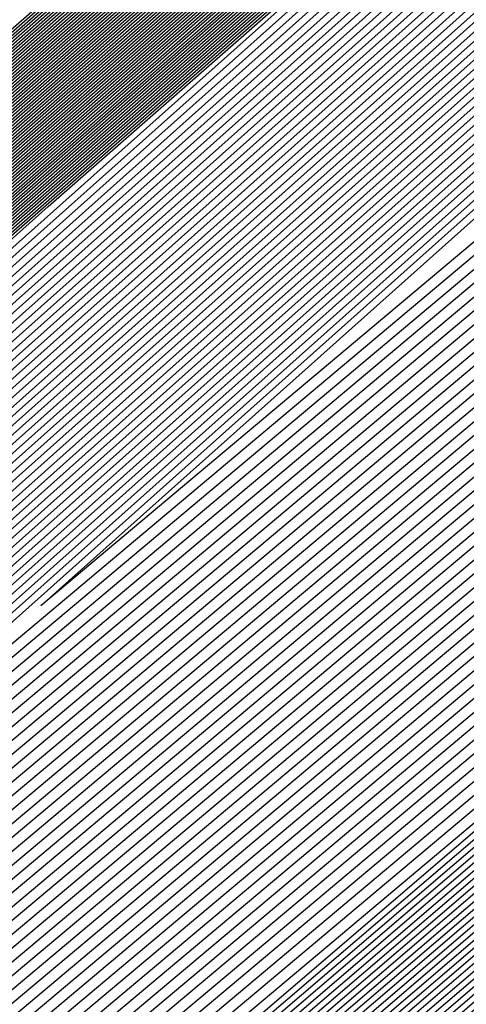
# Model space of a CAD drawing. Extents: x 3249832 to 3255657, y 13789405 to 13793316.
# Tile 927 of 1056: x 3253211.524 to 3253211.66, y 13791259.951 to 13791260.251. Entities that reach past the tile are written whole.
import ezdxf

# ---------------------------------------------------------------- set-up
doc = ezdxf.new("R2010")
doc.units = 0
doc.header["$LTSCALE"] = 100
doc.header["$MEASUREMENT"] = 0
for name, color, linetype in [('GRATIO_03231_CON', 1, 'CONTINUOUS'), ('GRATIO_0323_ICON', 1, 'CONTINUOUS'), ('TARGETS_EAST', 7, 'CONTINUOUS')]:
    doc.layers.add(name, color=color, linetype=linetype)

# ---------------------------------------------------------------- blocks, each defined once
blk = doc.blocks.new('Gratio_032316_contours')
at = {"layer": 'GRATIO_03231_CON', "color": 5, "linetype": 'Continuous', "flags": 128}
for points in [[(3253197.2446, 13791247.61813), (3253204.04685, 13791253.69384), (3253219.13187, 13791266.92287), (3253234.23839, 13791280.12762), (3253242.93918, 13791287.72749), (3253246.1433, 13791290.52994), (3253246.59388, 13791290.9394), (3253246.9473, 13791291.28479), (3253249.51303, 13791293.59302), (3253256.51374, 13791299.81545), (3253269.06511, 13791310.92125), (3253283.85458, 13791323.95083), (3253296.46257, 13791334.9624)], [(3253197.37811, 13791247.73453), (3253204.16201, 13791253.79385), (3253219.20635, 13791266.98719), (3253234.27212, 13791280.15631), (3253242.94947, 13791287.73567), (3253246.14503, 13791290.53046), (3253246.59459, 13791290.9386), (3253246.9406, 13791291.27669), (3253249.45223, 13791293.53623), (3253256.30531, 13791299.62744), (3253268.59199, 13791310.49904), (3253283.06958, 13791323.25385), (3253295.41169, 13791334.0332)], [(3253197.51162, 13791247.85093), (3253204.27717, 13791253.89386), (3253219.28082, 13791267.05151), (3253234.30586, 13791280.18501), (3253242.95976, 13791287.74384), (3253246.14676, 13791290.53099), (3253246.5953, 13791290.9378), (3253246.93389, 13791291.26859), (3253249.39143, 13791293.47944), (3253256.09688, 13791299.43942), (3253268.11888, 13791310.07683), (3253282.28459, 13791322.55687), (3253294.36082, 13791333.10401)], [(3253197.77863, 13791248.08372), (3253204.50749, 13791254.09388), (3253219.42977, 13791267.18016), (3253234.37333, 13791280.2424), (3253242.98034, 13791287.76019), (3253246.15023, 13791290.53204), (3253246.59673, 13791290.93621), (3253246.92048, 13791291.25238), (3253249.26983, 13791293.36586), (3253255.68002, 13791299.0634), (3253267.17265, 13791309.2324), (3253280.71459, 13791321.16291), (3253292.25906, 13791331.24562), (3253298.86322, 13791336.86351)], [(3253197.91214, 13791248.20012), (3253204.62265, 13791254.19388), (3253219.50424, 13791267.24448), (3253234.40706, 13791280.2711), (3253242.99064, 13791287.76837), (3253246.15197, 13791290.53257), (3253246.59744, 13791290.93542), (3253246.91378, 13791291.24427), (3253249.20903, 13791293.30907), (3253255.47159, 13791298.87539), (3253266.69953, 13791308.81019), (3253279.9296, 13791320.46593), (3253291.20819, 13791330.31643), (3253297.66843, 13791335.81202)], [(3253198.04565, 13791248.31651), (3253204.73781, 13791254.29389), (3253219.57872, 13791267.3088), (3253234.4408, 13791280.2998), (3253243.00093, 13791287.77654), (3253246.1537, 13791290.53309), (3253246.59816, 13791290.93462), (3253246.90707, 13791291.23617), (3253249.14823, 13791293.25228), (3253255.26316, 13791298.68738), (3253266.22642, 13791308.38798), (3253279.1446, 13791319.76895), (3253290.15731, 13791329.38723), (3253296.47364, 13791334.76054)], [(3253198.17916, 13791248.43291), (3253204.85297, 13791254.3939), (3253219.65319, 13791267.37312), (3253234.47453, 13791280.32849), (3253243.01122, 13791287.78471), (3253246.15544, 13791290.53362), (3253246.59887, 13791290.93382), (3253246.90036, 13791291.22806), (3253249.08743, 13791293.19549), (3253255.05473, 13791298.49937), (3253265.7533, 13791307.96577), (3253278.3596, 13791319.07197), (3253289.10643, 13791328.45804), (3253295.27885, 13791333.70905)], [(3253198.44617, 13791248.6657), (3253205.08329, 13791254.59392), (3253219.80214, 13791267.50177), (3253234.542, 13791280.38589), (3253243.0318, 13791287.80106), (3253246.15891, 13791290.53467), (3253246.6003, 13791290.93223), (3253246.88695, 13791291.21186), (3253248.96583, 13791293.08191), (3253254.63787, 13791298.12335), (3253264.80707, 13791307.12135), (3253276.7896, 13791317.678), (3253287.00468, 13791326.59965), (3253292.88927, 13791331.60608), (3253295.95133, 13791334.07094)], [(3253198.57968, 13791248.7821), (3253205.19845, 13791254.69392), (3253219.87661, 13791267.56609), (3253234.57574, 13791280.41459), (3253243.04209, 13791287.80924), (3253246.16064, 13791290.53519), (3253246.60101, 13791290.93144), (3253246.88025, 13791291.20375), (3253248.90503, 13791293.02512), (3253254.42944, 13791297.93534), (3253264.33396, 13791306.69914), (3253276.00461, 13791316.98102), (3253285.9538, 13791325.67045), (3253291.69448, 13791330.55459), (3253294.7416, 13791333.01142)], [(3253198.71319, 13791248.8985), (3253205.31361, 13791254.79393), (3253219.95108, 13791267.63041), (3253234.60947, 13791280.44328), (3253243.05239, 13791287.81741), (3253246.16237, 13791290.53572), (3253246.60172, 13791290.93064), (3253246.87354, 13791291.19565), (3253248.84423, 13791292.96834), (3253254.22101, 13791297.74733), (3253263.86084, 13791306.27693), (3253275.21961, 13791316.28404), (3253284.90293, 13791324.74126), (3253290.49969, 13791329.50311), (3253293.53187, 13791331.9519)], [(3253198.8467, 13791249.0149), (3253205.42877, 13791254.89394), (3253220.02556, 13791267.69473), (3253234.64321, 13791280.47198), (3253243.06268, 13791287.82558), (3253246.16411, 13791290.53624), (3253246.60244, 13791290.92984), (3253246.86684, 13791291.18754), (3253248.78343, 13791292.91155), (3253254.01258, 13791297.55932), (3253263.38773, 13791305.85472), (3253274.43461, 13791315.58706), (3253283.85205, 13791323.81207), (3253289.3049, 13791328.45162), (3253292.32214, 13791330.89237), (3253295.39879, 13791333.38715)], [(3253199.11371, 13791249.24769), (3253205.65909, 13791255.09396), (3253220.17451, 13791267.82338), (3253234.71068, 13791280.52937), (3253243.08326, 13791287.84193), (3253246.16758, 13791290.53729), (3253246.60386, 13791290.92825), (3253246.85342, 13791291.17133), (3253248.66183, 13791292.79797), (3253253.59572, 13791297.1833), (3253262.4415, 13791305.01029), (3253272.86462, 13791314.1931), (3253281.7503, 13791321.95368), (3253286.91532, 13791326.34865), (3253289.90268, 13791328.77333), (3253293.18693, 13791331.45768)], [(3253199.24722, 13791249.36409), (3253205.77425, 13791255.19397), (3253220.24898, 13791267.8877), (3253234.74441, 13791280.55807), (3253243.09355, 13791287.85011), (3253246.16931, 13791290.53782), (3253246.60458, 13791290.92746), (3253246.84672, 13791291.16323), (3253248.60103, 13791292.74118), (3253253.38729, 13791296.99529), (3253261.96839, 13791304.58808), (3253272.07962, 13791313.49612), (3253280.69942, 13791321.02448), (3253285.72053, 13791325.29717), (3253288.69295, 13791327.71381), (3253292.081, 13791330.49295), (3253297.61917, 13791335.1971)], [(3253199.38073, 13791249.48048), (3253205.88941, 13791255.29397), (3253220.32345, 13791267.95202), (3253234.77815, 13791280.58677), (3253243.10385, 13791287.85828), (3253246.17105, 13791290.53834), (3253246.60529, 13791290.92666), (3253246.84001, 13791291.15513), (3253248.54023, 13791292.68439), (3253253.17886, 13791296.80728), (3253261.49527, 13791304.16587), (3253271.29462, 13791312.79914), (3253279.64854, 13791320.09529), (3253284.52574, 13791324.24568), (3253287.48322, 13791326.65429), (3253290.97507, 13791329.52822), (3253296.71525, 13791334.41022)], [(3253199.51424, 13791249.59688), (3253206.00457, 13791255.39398), (3253220.39793, 13791268.01634), (3253234.81188, 13791280.61546), (3253243.11414, 13791287.86646), (3253246.17278, 13791290.53887), (3253246.606, 13791290.92586), (3253246.83331, 13791291.14702), (3253248.47943, 13791292.6276), (3253252.97044, 13791296.61927), (3253261.02215, 13791303.74366), (3253270.50962, 13791312.10216), (3253278.59767, 13791319.16609), (3253283.33095, 13791323.1942), (3253286.27349, 13791325.59476), (3253289.86914, 13791328.56348), (3253295.81132, 13791333.62334)], [(3253199.78125, 13791249.82967), (3253206.23489, 13791255.594), (3253220.54687, 13791268.14499), (3253234.87935, 13791280.67286), (3253243.13472, 13791287.8828), (3253246.17625, 13791290.53992), (3253246.60743, 13791290.92427), (3253246.8199, 13791291.13081), (3253248.35784, 13791292.51402), (3253252.55358, 13791296.24325), (3253260.07593, 13791302.89924), (3253268.93963, 13791310.70819), (3253276.49591, 13791317.3077), (3253280.94137, 13791321.09123), (3253283.85403, 13791323.47572), (3253287.65728, 13791326.63402), (3253294.00347, 13791332.04958)], [(3253199.91476, 13791249.94607), (3253206.35005, 13791255.69401), (3253220.62135, 13791268.20931), (3253234.91309, 13791280.70156), (3253243.14501, 13791287.89098), (3253246.17798, 13791290.54045), (3253246.60814, 13791290.92348), (3253246.81319, 13791291.12271), (3253248.29704, 13791292.45723), (3253252.34515, 13791296.05524), (3253259.60281, 13791302.47703), (3253268.15463, 13791310.01121), (3253275.44504, 13791316.37851), (3253279.74658, 13791320.03974), (3253282.6443, 13791322.4162), (3253286.55135, 13791325.66929), (3253293.09954, 13791331.2627), (3253300.79521, 13791337.86923)], [(3253200.04827, 13791250.06247), (3253206.46521, 13791255.79401), (3253220.69582, 13791268.27363), (3253234.94682, 13791280.73025), (3253243.15531, 13791287.89915), (3253246.17972, 13791290.54097), (3253246.60886, 13791290.92268), (3253246.80649, 13791291.1146), (3253248.23624, 13791292.40044), (3253252.13672, 13791295.86723), (3253259.1297, 13791302.05482), (3253267.36963, 13791309.31423), (3253274.39416, 13791315.44932), (3253278.55179, 13791318.98826), (3253281.43456, 13791321.35667), (3253285.44542, 13791324.70455), (3253292.19561, 13791330.47582), (3253300.12972, 13791337.29016)], [(3253200.18178, 13791250.17887), (3253206.58037, 13791255.89402), (3253220.77029, 13791268.33795), (3253234.98056, 13791280.75895), (3253243.1656, 13791287.90733), (3253246.18145, 13791290.5415), (3253246.60957, 13791290.92188), (3253246.79978, 13791291.1065), (3253248.17544, 13791292.34365), (3253251.92829, 13791295.67922), (3253258.65658, 13791301.63261), (3253266.58464, 13791308.61725), (3253273.34328, 13791314.52012), (3253277.357, 13791317.93677), (3253280.22483, 13791320.29715), (3253284.33949, 13791323.73982), (3253291.29169, 13791329.68894), (3253299.46423, 13791336.71108)], [(3253200.44879, 13791250.41166), (3253206.81069, 13791256.09404), (3253220.91924, 13791268.4666), (3253235.04803, 13791280.81634), (3253243.18618, 13791287.92368), (3253246.18492, 13791290.54255), (3253246.611, 13791290.92029), (3253246.78637, 13791291.09029), (3253248.05384, 13791292.23007), (3253251.51143, 13791295.3032), (3253257.71035, 13791300.78818), (3253265.01464, 13791307.22329), (3253271.24153, 13791312.66173), (3253274.96742, 13791315.8338), (3253277.80537, 13791318.17811), (3253282.12763, 13791321.81036), (3253289.48383, 13791328.11518), (3253298.13324, 13791335.55292)], [(3253200.5823, 13791250.52806), (3253206.92586, 13791256.19405), (3253220.99372, 13791268.53092), (3253235.08176, 13791280.84504), (3253243.19647, 13791287.93185), (3253246.18666, 13791290.54307), (3253246.61171, 13791290.9195), (3253246.77966, 13791291.08219), (3253247.99304, 13791292.17328), (3253251.303, 13791295.11519), (3253257.23724, 13791300.36597), (3253264.22964, 13791306.52631), (3253270.19065, 13791311.73254), (3253273.77263, 13791314.78231), (3253276.59564, 13791317.11859), (3253281.0217, 13791320.84562), (3253288.57991, 13791327.3283), (3253297.46775, 13791334.97385)], [(3253200.71581, 13791250.64445), (3253207.04102, 13791256.29406), (3253221.06819, 13791268.59524), (3253235.1155, 13791280.87374), (3253243.20676, 13791287.94002), (3253246.18839, 13791290.5436), (3253246.61242, 13791290.9187), (3253246.77296, 13791291.07408), (3253247.93224, 13791292.11649), (3253251.09457, 13791294.92718), (3253256.76412, 13791299.94376), (3253263.44465, 13791305.82933), (3253269.13978, 13791310.80334), (3253272.57784, 13791313.73083), (3253275.38591, 13791316.05906), (3253279.91577, 13791319.88089), (3253287.67598, 13791326.54142), (3253296.80226, 13791334.39477)], [(3253200.84932, 13791250.76085), (3253207.15618, 13791256.39406), (3253221.14266, 13791268.65956), (3253235.14923, 13791280.90243), (3253243.21706, 13791287.9482), (3253246.19012, 13791290.54412), (3253246.61314, 13791290.9179), (3253246.76625, 13791291.06598), (3253247.87144, 13791292.0597), (3253250.88614, 13791294.73917), (3253256.29101, 13791299.52155), (3253262.65965, 13791305.13235), (3253268.0889, 13791309.87415), (3253271.38305, 13791312.67934), (3253274.17618, 13791314.99954), (3253278.80984, 13791318.91616), (3253286.77206, 13791325.75454), (3253296.13677, 13791333.81569)], [(3253201.11633, 13791250.99365), (3253207.3865, 13791256.59408), (3253221.29161, 13791268.78821), (3253235.2167, 13791280.95983), (3253243.23764, 13791287.96455), (3253246.19359, 13791290.54517), (3253246.61456, 13791290.91631), (3253246.75284, 13791291.04977), (3253247.74984, 13791291.94612), (3253250.46928, 13791294.36315), (3253255.34478, 13791298.67713), (3253261.08965, 13791303.73839), (3253265.98715, 13791308.01576), (3253268.99347, 13791310.57637), (3253271.75672, 13791312.8805), (3253276.59798, 13791316.9867), (3253284.9642, 13791324.18078), (3253294.80578, 13791332.65754)], [(3253201.24984, 13791251.11004), (3253207.50166, 13791256.69409), (3253221.36608, 13791268.85253), (3253235.25044, 13791280.98852), (3253243.24793, 13791287.97272), (3253246.19533, 13791290.5457), (3253246.61528, 13791290.91552), (3253246.74613, 13791291.04167), (3253247.68904, 13791291.88933), (3253250.26085, 13791294.17514), (3253254.87166, 13791298.25492), (3253260.30466, 13791303.04141), (3253264.93627, 13791307.08657), (3253267.79868, 13791309.52489), (3253270.54699, 13791311.82097), (3253275.49205, 13791316.02196), (3253284.06028, 13791323.3939), (3253294.14029, 13791332.07846)], [(3253201.38335, 13791251.22644), (3253207.61682, 13791256.7941), (3253221.44056, 13791268.91685), (3253235.28417, 13791281.01722), (3253243.25822, 13791287.9809), (3253246.19706, 13791290.54622), (3253246.61599, 13791290.91472), (3253246.73943, 13791291.03356), (3253247.62824, 13791291.83254), (3253250.05242, 13791293.98713), (3253254.39855, 13791297.83271), (3253259.51966, 13791302.34443), (3253263.88539, 13791306.15737), (3253266.60389, 13791308.4734), (3253269.33726, 13791310.76145), (3253274.38613, 13791315.05723), (3253283.15635, 13791322.60702), (3253293.4748, 13791331.49938)], [(3253201.51686, 13791251.34284), (3253207.73198, 13791256.8941), (3253221.51503, 13791268.98117), (3253235.31791, 13791281.04592), (3253243.26852, 13791287.98907), (3253246.1988, 13791290.54675), (3253246.6167, 13791290.91393), (3253246.73272, 13791291.02546), (3253247.56744, 13791291.77576), (3253249.84399, 13791293.79912), (3253253.92543, 13791297.41049), (3253258.73466, 13791301.64744), (3253262.83452, 13791305.22818), (3253265.4091, 13791307.42192), (3253268.12753, 13791309.70193), (3253273.2802, 13791314.0925), (3253282.25242, 13791321.82014), (3253292.80931, 13791330.9203), (3253301.81088, 13791338.63068)], [(3253201.78387, 13791251.57563), (3253207.9623, 13791257.09412), (3253221.66398, 13791269.10982), (3253235.38538, 13791281.10331), (3253243.2891, 13791288.00542), (3253246.20227, 13791290.5478), (3253246.61813, 13791290.91233), (3253246.71931, 13791291.00925), (3253247.44584, 13791291.66218), (3253249.42713, 13791293.4231), (3253252.9792, 13791296.56607), (3253257.16467, 13791300.25348), (3253260.73276, 13791303.36979), (3253263.01952, 13791305.31895), (3253265.70807, 13791307.58288), (3253271.06834, 13791312.16303), (3253280.44457, 13791320.24638), (3253291.47832, 13791329.76215), (3253300.88547, 13791337.82513)], [(3253201.91738, 13791251.69203), (3253208.07746, 13791257.19413), (3253221.73845, 13791269.17414), (3253235.41911, 13791281.13201), (3253243.29939, 13791288.01359), (3253246.204, 13791290.54832), (3253246.61884, 13791290.91154), (3253246.71261, 13791291.00114), (3253247.38504, 13791291.60539), (3253249.2187, 13791293.23509), (3253252.50609, 13791296.14386), (3253256.37967, 13791299.5565), (3253259.68189, 13791302.44059), (3253261.82473, 13791304.26746), (3253264.49834, 13791306.52336), (3253269.96241, 13791311.1983), (3253279.54064, 13791319.4595), (3253290.81283, 13791329.18307), (3253300.42277, 13791337.42236)], [(3253202.05089, 13791251.80842), (3253208.19262, 13791257.29414), (3253221.81293, 13791269.23846), (3253235.45285, 13791281.16071), (3253243.30968, 13791288.02177), (3253246.20573, 13791290.54885), (3253246.61956, 13791290.91074), (3253246.7059, 13791290.99304), (3253247.32424, 13791291.5486), (3253249.01027, 13791293.04708), (3253252.03297, 13791295.72165), (3253255.59467, 13791298.85952), (3253258.63101, 13791301.5114), (3253260.62994, 13791303.21597), (3253263.28861, 13791305.46384), (3253268.85648, 13791310.23357), (3253278.63672, 13791318.67262), (3253290.14734, 13791328.60399), (3253299.96006, 13791337.01958)], [(3253222.18973, 13791268.9562), (3253208.47101, 13791257.20698), (3253202.18439, 13791251.92482), (3253202.18439, 13791251.92482), (3253208.30778, 13791257.39414), (3253221.8874, 13791269.30278)], [(3253222.33685, 13791269.08692), (3253208.70035, 13791257.40813), (3253202.45141, 13791252.15761), (3253202.45141, 13791252.15761), (3253208.5381, 13791257.59416), (3253222.03635, 13791269.43142)], [(3253222.41042, 13791269.15229), (3253208.81502, 13791257.50869), (3253202.58492, 13791252.27401), (3253202.58492, 13791252.27401), (3253208.65326, 13791257.69417), (3253222.11082, 13791269.49575)], [(3253222.48398, 13791269.21765), (3253208.92969, 13791257.60926), (3253202.71843, 13791252.39041), (3253202.71843, 13791252.39041), (3253208.76842, 13791257.79418), (3253222.18529, 13791269.56007)], [(3253222.55754, 13791269.28301), (3253209.04436, 13791257.70983), (3253202.85194, 13791252.50681), (3253202.85193, 13791252.50681), (3253208.88358, 13791257.89419), (3253222.25977, 13791269.62439)], [(3253222.70467, 13791269.41374), (3253209.2737, 13791257.91097), (3253203.11895, 13791252.7396), (3253203.11895, 13791252.7396), (3253209.1139, 13791258.0942), (3253222.40871, 13791269.75304)], [(3253222.77823, 13791269.4791), (3253209.38837, 13791258.01154), (3253203.25246, 13791252.856), (3253203.25246, 13791252.856), (3253209.22906, 13791258.19421), (3253222.48319, 13791269.81736)], [(3253222.8518, 13791269.54447), (3253209.50304, 13791258.11211), (3253203.38597, 13791252.97239), (3253203.38597, 13791252.97239), (3253209.34422, 13791258.29422), (3253222.55766, 13791269.88168)], [(3253222.92536, 13791269.60983), (3253209.61771, 13791258.21268), (3253203.51947, 13791253.08879), (3253203.51947, 13791253.08879), (3253209.45938, 13791258.39423), (3253222.63214, 13791269.946)], [(3253294.55593, 13791331.78482), (3253282.65133, 13791321.30274), (3253268.6032, 13791309.01445), (3253256.6338, 13791298.60027), (3253249.91373, 13791292.81609), (3253247.40711, 13791290.71997), (3253247.02638, 13791290.44557), (3253246.62867, 13791290.09727), (3253243.8498, 13791287.66252), (3253236.27025, 13791281.09954), (3253223.07249, 13791269.74056), (3253209.84706, 13791258.41382), (3253203.78649, 13791253.32159), (3253203.78649, 13791253.32159), (3253209.68971, 13791258.59423), (3253222.78114, 13791270.07458), (3253235.89161, 13791281.53353), (3253243.79641, 13791288.43297), (3253249.04881, 13791292.99861), (3253256.14655, 13791299.14707), (3253268.13516, 13791309.52901), (3253282.25127, 13791321.73092), (3253294.2793, 13791332.07331)], [(3253294.30341, 13791331.56698), (3253282.46184, 13791321.1404), (3253268.48808, 13791308.91717), (3253256.58203, 13791298.55815), (3253249.89752, 13791292.80461), (3253247.40414, 13791290.71961), (3253247.02543, 13791290.44664), (3253246.629, 13791290.09938), (3253243.85878, 13791287.67218), (3253236.30279, 13791281.1296), (3253223.14605, 13791269.80592), (3253209.96173, 13791258.51439), (3253203.92, 13791253.43798), (3253203.92, 13791253.43798), (3253209.80487, 13791258.69424), (3253222.85565, 13791270.13885), (3253235.92547, 13791281.56208), (3253243.80512, 13791288.43921), (3253249.03601, 13791292.98573), (3253256.09723, 13791299.1022), (3253268.02248, 13791309.42905), (3253282.06389, 13791321.56632), (3253294.02824, 13791331.85395)], [(3253294.05089, 13791331.34915), (3253282.27235, 13791320.97806), (3253268.37296, 13791308.8199), (3253256.53026, 13791298.51602), (3253249.8813, 13791292.79314), (3253247.40117, 13791290.71925), (3253247.02448, 13791290.44772), (3253246.62933, 13791290.10149), (3253243.86776, 13791287.68184), (3253236.33533, 13791281.15966), (3253223.21961, 13791269.87129), (3253210.0764, 13791258.61496), (3253204.05351, 13791253.55438), (3253204.05351, 13791253.55438), (3253209.92004, 13791258.79424), (3253222.93017, 13791270.20313), (3253235.95934, 13791281.59062), (3253243.81382, 13791288.44544), (3253249.02321, 13791292.97286), (3253256.04791, 13791299.05733), (3253267.90979, 13791309.32909), (3253281.87651, 13791321.40172), (3253293.77719, 13791331.63458)], [(3253293.79837, 13791331.13131), (3253282.08285, 13791320.81572), (3253268.25784, 13791308.72262), (3253256.47849, 13791298.4739), (3253249.86508, 13791292.78166), (3253247.39821, 13791290.71889), (3253247.02354, 13791290.4488), (3253246.62966, 13791290.1036), (3253243.87675, 13791287.6915), (3253236.36787, 13791281.18972), (3253223.29318, 13791269.93665), (3253210.19107, 13791258.71553), (3253204.18702, 13791253.67078), (3253204.18701, 13791253.67078), (3253210.0352, 13791258.89424), (3253223.00468, 13791270.26741), (3253235.9932, 13791281.61917), (3253243.82253, 13791288.45167), (3253249.01041, 13791292.95999), (3253255.9986, 13791299.01245), (3253267.79711, 13791309.22914), (3253281.68913, 13791321.23712), (3253293.52613, 13791331.41522)], [(3253281.70387, 13791320.49104), (3253268.02759, 13791308.52807), (3253256.37495, 13791298.38965), (3253249.83265, 13791292.75871), (3253247.39227, 13791290.71816), (3253247.02165, 13791290.45095), (3253246.63032, 13791290.10782), (3253243.89471, 13791287.71083), (3253236.43295, 13791281.24983), (3253223.4403, 13791270.06738), (3253210.42041, 13791258.91666), (3253204.45403, 13791253.90357), (3253204.45403, 13791253.90357), (3253210.2655, 13791259.09429), (3253223.15342, 13791270.39627), (3253236.05998, 13791281.67732), (3253243.49467, 13791288.16911), (3253246.23629, 13791290.55891), (3253246.63094, 13791290.89792), (3253246.97688, 13791291.19282), (3253249.38096, 13791293.27243), (3253255.90221, 13791298.92109), (3253267.57241, 13791309.02875), (3253281.31446, 13791320.90786)], [(3253281.51437, 13791320.3287), (3253267.91246, 13791308.4308), (3253256.32319, 13791298.34753), (3253249.81643, 13791292.74723), (3253247.38931, 13791290.7178), (3253247.0207, 13791290.45203), (3253246.63065, 13791290.10993), (3253243.90369, 13791287.72049), (3253236.4655, 13791281.27989), (3253223.51387, 13791270.13274), (3253210.53508, 13791259.01723), (3253204.58754, 13791254.01997), (3253204.58754, 13791254.01997), (3253210.38066, 13791259.1943), (3253223.22789, 13791270.4606), (3253236.0937, 13791281.70603), (3253243.50493, 13791288.17732), (3253246.23793, 13791290.55953), (3253246.63143, 13791290.89735), (3253246.97568, 13791291.19044), (3253249.36691, 13791293.25849), (3253255.85289, 13791298.87622), (3253267.45972, 13791308.92879), (3253281.12708, 13791320.74326)], [(3253281.32488, 13791320.16636), (3253267.79734, 13791308.33352), (3253256.27142, 13791298.30541), (3253249.80022, 13791292.73576), (3253247.38634, 13791290.71744), (3253247.01976, 13791290.4531), (3253246.63098, 13791290.11204), (3253243.91267, 13791287.73015), (3253236.49804, 13791281.30995), (3253223.58743, 13791270.1981), (3253210.64975, 13791259.1178), (3253204.72105, 13791254.13636), (3253204.72105, 13791254.13637), (3253210.49582, 13791259.2943), (3253223.30236, 13791270.52492), (3253236.12742, 13791281.73474), (3253243.51518, 13791288.18552), (3253246.23956, 13791290.56015), (3253246.63193, 13791290.89678), (3253246.97448, 13791291.18805), (3253249.35287, 13791293.24455), (3253255.80356, 13791298.83135), (3253267.34704, 13791308.82884), (3253280.9397, 13791320.57865)], [(3253281.13539, 13791320.00402), (3253267.68222, 13791308.23625), (3253256.21965, 13791298.26328), (3253249.784, 13791292.72428), (3253247.38337, 13791290.71708), (3253247.01881, 13791290.45418), (3253246.63131, 13791290.11416), (3253243.92165, 13791287.73981), (3253236.53058, 13791281.34001), (3253223.66099, 13791270.26347), (3253210.76442, 13791259.21837), (3253204.85455, 13791254.25276), (3253204.85455, 13791254.25276), (3253210.61098, 13791259.39431), (3253223.37683, 13791270.58925), (3253236.16114, 13791281.76345), (3253243.52543, 13791288.19373), (3253246.2412, 13791290.56077), (3253246.63242, 13791290.89621), (3253246.97329, 13791291.18567), (3253249.33882, 13791293.23061), (3253255.75424, 13791298.78648), (3253267.23435, 13791308.72888), (3253280.75231, 13791320.41405)], [(3253267.45197, 13791308.0417), (3253256.11611, 13791298.17904), (3253249.75157, 13791292.70133), (3253247.37744, 13791290.71635), (3253247.01692, 13791290.45633), (3253246.63197, 13791290.11838), (3253243.93961, 13791287.75913), (3253236.59567, 13791281.40012), (3253223.80812, 13791270.3942), (3253210.99376, 13791259.41951), (3253205.12157, 13791254.48556), (3253205.12157, 13791254.48556), (3253210.84129, 13791259.59433), (3253223.52577, 13791270.7179), (3253236.22858, 13791281.82086), (3253243.54593, 13791288.21014), (3253246.24446, 13791290.562), (3253246.6334, 13791290.89508), (3253246.97089, 13791291.1809), (3253249.31072, 13791293.20273), (3253255.65559, 13791298.69674), (3253267.00898, 13791308.52897)], [(3253267.33685, 13791307.94442), (3253256.06434, 13791298.13691), (3253249.73535, 13791292.68985), (3253247.37447, 13791290.71599), (3253247.01598, 13791290.45741), (3253246.6323, 13791290.12049), (3253243.9486, 13791287.76879), (3253236.62821, 13791281.43018), (3253223.88168, 13791270.45956), (3253211.10843, 13791259.52008), (3253205.25508, 13791254.60195), (3253205.25508, 13791254.60195), (3253210.95645, 13791259.69434), (3253223.60023, 13791270.78223), (3253236.2623, 13791281.84957), (3253243.55619, 13791288.21834), (3253246.2461, 13791290.56262), (3253246.63389, 13791290.89451), (3253246.96969, 13791291.17852), (3253249.29667, 13791293.18879), (3253255.60626, 13791298.65187), (3253266.8963, 13791308.42902)], [(3253267.22172, 13791307.84715), (3253256.01257, 13791298.09479), (3253249.71913, 13791292.67838), (3253247.37151, 13791290.71563), (3253247.01503, 13791290.45848), (3253246.63263, 13791290.1226), (3253243.95758, 13791287.77846), (3253236.66075, 13791281.46024), (3253223.95525, 13791270.52492), (3253211.2231, 13791259.62065), (3253205.38858, 13791254.71835), (3253205.38859, 13791254.71835), (3253211.07161, 13791259.79435), (3253223.6747, 13791270.84655), (3253236.29602, 13791281.87828), (3253243.56644, 13791288.22655), (3253246.24773, 13791290.56324), (3253246.63439, 13791290.89394), (3253246.9685, 13791291.17613), (3253249.28262, 13791293.17485), (3253255.55694, 13791298.607), (3253266.78361, 13791308.32906)], [(3253267.1066, 13791307.74987), (3253255.96081, 13791298.05266), (3253249.70292, 13791292.6669), (3253247.36854, 13791290.71526), (3253247.01409, 13791290.45956), (3253246.63296, 13791290.12471), (3253243.96656, 13791287.78812), (3253236.69329, 13791281.49029), (3253224.02881, 13791270.59029), (3253211.33777, 13791259.72122), (3253205.52209, 13791254.83475), (3253205.52209, 13791254.83475), (3253211.18677, 13791259.89435), (3253223.74917, 13791270.91088), (3253236.32974, 13791281.90699), (3253243.57669, 13791288.23475), (3253246.24937, 13791290.56386), (3253246.63488, 13791290.89337), (3253246.9673, 13791291.17375), (3253249.26858, 13791293.16091), (3253255.50762, 13791298.56213), (3253266.67093, 13791308.22911)], [(3253266.87636, 13791307.55532), (3253255.85727, 13791297.96842), (3253249.67048, 13791292.64395), (3253247.36261, 13791290.71454), (3253247.01219, 13791290.46171), (3253246.63362, 13791290.12893), (3253243.98452, 13791287.80744), (3253236.75838, 13791281.55041), (3253224.17594, 13791270.72101), (3253211.56711, 13791259.92236), (3253205.78911, 13791255.06754), (3253205.78911, 13791255.06754), (3253211.41709, 13791260.09437), (3253223.89811, 13791271.03953), (3253236.39717, 13791281.9644), (3253243.59719, 13791288.25117), (3253246.25263, 13791290.56509), (3253246.63586, 13791290.89224), (3253246.96491, 13791291.16898), (3253249.24048, 13791293.13303), (3253255.40897, 13791298.4724), (3253266.44556, 13791308.0292)], [(3253266.76123, 13791307.45805), (3253255.8055, 13791297.92629), (3253249.65427, 13791292.63247), (3253247.35964, 13791290.71418), (3253247.01125, 13791290.46279), (3253246.63395, 13791290.13104), (3253243.9935, 13791287.8171), (3253236.79092, 13791281.58047), (3253224.2495, 13791270.78638), (3253211.68179, 13791260.02293), (3253205.92262, 13791255.18394), (3253205.92262, 13791255.18394), (3253211.53225, 13791260.19438), (3253223.97258, 13791271.10386), (3253236.43089, 13791281.99311), (3253243.60744, 13791288.25937), (3253246.25427, 13791290.56571), (3253246.63635, 13791290.89167), (3253246.96371, 13791291.1666), (3253249.22643, 13791293.11909), (3253255.35964, 13791298.42753), (3253266.33287, 13791307.92924)], [(3253266.64611, 13791307.36077), (3253255.75373, 13791297.88417), (3253249.63805, 13791292.621), (3253247.35667, 13791290.71382), (3253247.0103, 13791290.46387), (3253246.63428, 13791290.13316), (3253244.00248, 13791287.82676), (3253236.82346, 13791281.61053), (3253224.32306, 13791270.85174), (3253211.79646, 13791260.1235), (3253206.05613, 13791255.30034), (3253206.05613, 13791255.30033), (3253211.64741, 13791260.29439), (3253224.04705, 13791271.16818), (3253236.46461, 13791282.02182), (3253243.6177, 13791288.26758), (3253246.2559, 13791290.56633), (3253246.63684, 13791290.8911), (3253246.96251, 13791291.16422), (3253249.21238, 13791293.10515), (3253255.31032, 13791298.38266), (3253266.22019, 13791307.82929)], [(3253266.53099, 13791307.2635), (3253255.70196, 13791297.84205), (3253249.62183, 13791292.60952), (3253247.35371, 13791290.71345), (3253247.00936, 13791290.46494), (3253246.63461, 13791290.13527), (3253244.01147, 13791287.83642), (3253236.856, 13791281.64058), (3253224.39663, 13791270.9171), (3253211.91113, 13791260.22407), (3253206.18963, 13791255.41673), (3253206.18963, 13791255.41673), (3253211.76257, 13791260.3944), (3253224.12152, 13791271.23251), (3253236.49833, 13791282.05053), (3253243.62795, 13791288.27578), (3253246.25754, 13791290.56695), (3253246.63734, 13791290.89054), (3253246.96131, 13791291.16183), (3253249.19833, 13791293.09121), (3253255.26099, 13791298.33779), (3253266.1075, 13791307.72933)], [(3253266.30074, 13791307.06895), (3253255.59843, 13791297.7578), (3253249.5894, 13791292.58657), (3253247.34778, 13791290.71273), (3253247.00747, 13791290.4671), (3253246.63526, 13791290.13949), (3253244.02943, 13791287.85574), (3253236.92109, 13791281.7007), (3253224.54375, 13791271.04783), (3253212.14047, 13791260.42521), (3253206.45665, 13791255.64953), (3253206.45665, 13791255.64953), (3253211.99289, 13791260.59441), (3253224.27046, 13791271.36115), (3253236.56577, 13791282.10794), (3253243.64845, 13791288.29219), (3253246.2608, 13791290.56818), (3253246.63832, 13791290.8894), (3253246.95892, 13791291.15707), (3253249.17024, 13791293.06333), (3253255.16235, 13791298.24805), (3253265.88213, 13791307.52942)], [(3253266.18562, 13791306.97167), (3253255.54666, 13791297.71567), (3253249.57318, 13791292.57509), (3253247.34481, 13791290.71237), (3253247.00652, 13791290.46817), (3253246.63559, 13791290.1416), (3253244.03841, 13791287.86541), (3253236.95363, 13791281.73076), (3253224.61732, 13791271.1132), (3253212.25514, 13791260.52577), (3253206.59016, 13791255.76592), (3253206.59016, 13791255.76592), (3253212.10805, 13791260.69442), (3253224.34492, 13791271.42548), (3253236.59949, 13791282.13665), (3253243.6587, 13791288.3004), (3253246.26244, 13791290.5688), (3253246.63881, 13791290.88883), (3253246.95772, 13791291.15468), (3253249.15619, 13791293.04939), (3253255.11302, 13791298.20318), (3253265.76944, 13791307.42947)], [(3253266.07049, 13791306.8744), (3253255.49489, 13791297.67355), (3253249.55697, 13791292.56362), (3253247.34184, 13791290.712), (3253247.00558, 13791290.46925), (3253246.63592, 13791290.14371), (3253244.04739, 13791287.87507), (3253236.98617, 13791281.76081), (3253224.69088, 13791271.17856), (3253212.36981, 13791260.62634), (3253206.72366, 13791255.88232), (3253206.72367, 13791255.88232), (3253212.22321, 13791260.79443), (3253224.41939, 13791271.4898), (3253236.63321, 13791282.16536), (3253243.66895, 13791288.30861), (3253246.26407, 13791290.56942), (3253246.6393, 13791290.88827), (3253246.95652, 13791291.1523), (3253249.14214, 13791293.03545), (3253255.0637, 13791298.15831), (3253265.65676, 13791307.32951)], [(3253265.95537, 13791306.77712), (3253255.44312, 13791297.63143), (3253249.54075, 13791292.55214), (3253247.33888, 13791290.71164), (3253247.00463, 13791290.47032), (3253246.63625, 13791290.14582), (3253244.05637, 13791287.88473), (3253237.01871, 13791281.79087), (3253224.76444, 13791271.24392), (3253212.48448, 13791260.72691), (3253206.85717, 13791255.99872), (3253206.85717, 13791255.99872), (3253212.33837, 13791260.89444), (3253224.49386, 13791271.55413), (3253236.66693, 13791282.19407), (3253243.67921, 13791288.31681), (3253246.26571, 13791290.57004), (3253246.6398, 13791290.8877), (3253246.95533, 13791291.14992), (3253249.12809, 13791293.02151), (3253255.01437, 13791298.11344), (3253265.54407, 13791307.22956)], [(3253265.72512, 13791306.58257), (3253255.33958, 13791297.54718), (3253249.50832, 13791292.52919), (3253247.33294, 13791290.71092), (3253247.00274, 13791290.47248), (3253246.63691, 13791290.15005), (3253244.07433, 13791287.90405), (3253237.0838, 13791281.85099), (3253224.91157, 13791271.37465), (3253212.71382, 13791260.92805), (3253207.12419, 13791256.23151), (3253207.12419, 13791256.23151), (3253212.56869, 13791261.09446), (3253224.6428, 13791271.68278), (3253236.73437, 13791282.25148), (3253243.69971, 13791288.33322), (3253246.26897, 13791290.57127), (3253246.64078, 13791290.88656), (3253246.95293, 13791291.14515), (3253249.1, 13791292.99362), (3253254.91572, 13791298.02371), (3253265.3187, 13791307.02965)], [(3253265.61, 13791306.4853), (3253255.28781, 13791297.50506), (3253249.4921, 13791292.51771), (3253247.32998, 13791290.71056), (3253247.0018, 13791290.47355), (3253246.63724, 13791290.15216), (3253244.08331, 13791287.91371), (3253237.11634, 13791281.88104), (3253224.98513, 13791271.44001), (3253212.82849, 13791261.02862), (3253207.2577, 13791256.34791), (3253207.2577, 13791256.34791), (3253212.68385, 13791261.19447), (3253224.71727, 13791271.7471), (3253236.76809, 13791282.28019), (3253243.70996, 13791288.34143), (3253246.27061, 13791290.57189), (3253246.64127, 13791290.88599), (3253246.95174, 13791291.14277), (3253249.08595, 13791292.97968), (3253254.8664, 13791297.97884), (3253265.20602, 13791306.92969)], [(3253265.49488, 13791306.38803), (3253255.23605, 13791297.46293), (3253249.47588, 13791292.50624), (3253247.32701, 13791290.71019), (3253247.00085, 13791290.47463), (3253246.63757, 13791290.15427), (3253244.0923, 13791287.92337), (3253237.14888, 13791281.9111), (3253225.0587, 13791271.50538), (3253212.94316, 13791261.12919), (3253207.39121, 13791256.46431), (3253207.39121, 13791256.46431), (3253212.79901, 13791261.29448), (3253224.79174, 13791271.81143), (3253236.80181, 13791282.3089), (3253243.72021, 13791288.34963), (3253246.27224, 13791290.57251), (3253246.64176, 13791290.88543), (3253246.95054, 13791291.14038), (3253249.0719, 13791292.96574), (3253254.81708, 13791297.93397), (3253265.09333, 13791306.82974)], [(3253265.37976, 13791306.29075), (3253255.18428, 13791297.42081), (3253249.45967, 13791292.49476), (3253247.32404, 13791290.70983), (3253246.9999, 13791290.47571), (3253246.6379, 13791290.15638), (3253244.10128, 13791287.93303), (3253237.18142, 13791281.94116), (3253225.13226, 13791271.57074), (3253213.05783, 13791261.22976), (3253207.52471, 13791256.5807), (3253207.52471, 13791256.5807), (3253212.91417, 13791261.39448), (3253224.86621, 13791271.87575), (3253236.83553, 13791282.33761), (3253243.73047, 13791288.35784), (3253246.27388, 13791290.57313), (3253246.64226, 13791290.88486), (3253246.94934, 13791291.138), (3253249.05785, 13791292.9518), (3253254.76775, 13791297.8891), (3253264.98065, 13791306.72978)], [(3253265.14951, 13791306.0962), (3253255.08074, 13791297.33656), (3253249.42723, 13791292.47181), (3253247.31811, 13791290.70911), (3253246.99801, 13791290.47786), (3253246.63856, 13791290.1606), (3253244.11924, 13791287.95236), (3253237.24651, 13791282.00127), (3253225.27938, 13791271.70147), (3253213.28717, 13791261.4309), (3253207.79173, 13791256.8135), (3253207.79173, 13791256.8135), (3253213.14449, 13791261.5945), (3253225.01515, 13791272.0044), (3253236.90297, 13791282.39502), (3253243.75097, 13791288.37425), (3253246.27714, 13791290.57436), (3253246.64324, 13791290.88372), (3253246.94695, 13791291.13323), (3253249.02975, 13791292.92392), (3253254.6691, 13791297.79936), (3253264.75528, 13791306.52987)], [(3253265.03439, 13791305.99892), (3253255.02897, 13791297.29444), (3253249.41102, 13791292.46033), (3253247.31514, 13791290.70874), (3253246.99707, 13791290.47894), (3253246.63889, 13791290.16271), (3253244.12822, 13791287.96202), (3253237.27905, 13791282.03133), (3253225.35295, 13791271.76683), (3253213.40184, 13791261.53147), (3253207.92524, 13791256.92989), (3253207.92524, 13791256.92989), (3253213.25965, 13791261.69451), (3253225.08961, 13791272.06873), (3253236.93669, 13791282.42373), (3253243.76122, 13791288.38246), (3253246.27878, 13791290.57498), (3253246.64373, 13791290.88316), (3253246.94575, 13791291.13085), (3253249.01571, 13791292.90998), (3253254.61978, 13791297.75449), (3253264.64259, 13791306.42992)], [(3253264.91926, 13791305.90165), (3253254.9772, 13791297.25231), (3253249.3948, 13791292.44886), (3253247.31218, 13791290.70838), (3253246.99612, 13791290.48001), (3253246.63922, 13791290.16482), (3253244.1372, 13791287.97168), (3253237.31159, 13791282.06139), (3253225.42651, 13791271.83219), (3253213.51651, 13791261.63204), (3253208.05874, 13791257.04629), (3253208.05875, 13791257.04629), (3253213.37481, 13791261.79452), (3253225.16408, 13791272.13306), (3253236.97041, 13791282.45244), (3253243.77147, 13791288.39066), (3253246.28041, 13791290.5756), (3253246.64422, 13791290.88259), (3253246.94455, 13791291.12847), (3253249.00166, 13791292.89604), (3253254.57046, 13791297.70962), (3253264.52991, 13791306.32996)], [(3253264.80414, 13791305.80438), (3253254.92543, 13791297.21019), (3253249.37858, 13791292.43738), (3253247.30921, 13791290.70802), (3253246.99518, 13791290.48109), (3253246.63955, 13791290.16693), (3253244.14618, 13791287.98134), (3253237.34413, 13791282.09145), (3253225.50007, 13791271.89756), (3253213.63118, 13791261.73261), (3253208.19225, 13791257.16269), (3253208.19225, 13791257.16269), (3253213.48997, 13791261.89453), (3253225.23855, 13791272.19738), (3253237.00413, 13791282.48115), (3253243.78172, 13791288.39887), (3253246.28205, 13791290.57622), (3253246.64472, 13791290.88202), (3253246.94335, 13791291.12608), (3253248.98761, 13791292.8821), (3253254.52113, 13791297.66475), (3253264.41722, 13791306.23001)], [(3253264.57389, 13791305.60983), (3253254.8219, 13791297.12594), (3253249.34615, 13791292.41443), (3253247.30328, 13791290.7073), (3253246.99329, 13791290.48324), (3253246.64021, 13791290.17116), (3253244.16415, 13791288.00066), (3253237.40922, 13791282.15156), (3253225.6472, 13791272.02829), (3253213.86052, 13791261.93375), (3253208.45927, 13791257.39548), (3253208.45927, 13791257.39548), (3253213.72028, 13791262.09454), (3253225.38749, 13791272.32603), (3253237.07157, 13791282.53856), (3253243.80223, 13791288.41528), (3253246.28532, 13791290.57745), (3253246.6457, 13791290.88089), (3253246.94096, 13791291.12132), (3253248.95951, 13791292.85422), (3253254.42248, 13791297.57502), (3253264.19185, 13791306.0301)], [(3253264.45877, 13791305.51255), (3253254.77013, 13791297.08382), (3253249.32993, 13791292.40295), (3253247.30031, 13791290.70693), (3253246.99234, 13791290.48432), (3253246.64054, 13791290.17327), (3253244.17313, 13791288.01032), (3253237.44176, 13791282.18162), (3253225.72077, 13791272.09365), (3253213.97519, 13791262.03431), (3253208.59278, 13791257.51188), (3253208.59278, 13791257.51188), (3253213.83545, 13791262.19455), (3253225.46196, 13791272.39036), (3253237.10529, 13791282.56727), (3253243.81248, 13791288.42348), (3253246.28695, 13791290.57807), (3253246.64619, 13791290.88032), (3253246.93976, 13791291.11893), (3253248.94547, 13791292.84028), (3253254.37316, 13791297.53015), (3253264.07917, 13791305.93015)], [(3253264.34365, 13791305.41528), (3253254.71836, 13791297.0417), (3253249.31372, 13791292.39148), (3253247.29734, 13791290.70657), (3253246.9914, 13791290.48539), (3253246.64087, 13791290.17538), (3253244.18211, 13791288.01998), (3253237.4743, 13791282.21168), (3253225.79433, 13791272.15901), (3253214.08986, 13791262.13489), (3253208.72629, 13791257.62828), (3253208.72628, 13791257.62828), (3253213.9506, 13791262.29456), (3253225.53643, 13791272.45468), (3253237.13901, 13791282.59598), (3253243.82273, 13791288.43169), (3253246.28858, 13791290.57869), (3253246.64668, 13791290.87975), (3253246.93857, 13791291.11655), (3253248.93142, 13791292.82634), (3253254.32383, 13791297.48528), (3253263.96648, 13791305.83019)], [(3253264.22852, 13791305.318), (3253254.66659, 13791296.99957), (3253249.2975, 13791292.38), (3253247.29438, 13791290.70621), (3253246.99045, 13791290.48647), (3253246.6412, 13791290.17749), (3253244.19109, 13791288.02965), (3253237.50684, 13791282.24174), (3253225.86789, 13791272.22438), (3253214.20454, 13791262.23545), (3253208.85979, 13791257.74467), (3253208.85979, 13791257.74467), (3253214.06576, 13791262.39457), (3253225.6109, 13791272.51901), (3253237.17273, 13791282.62469), (3253243.83298, 13791288.4399), (3253246.29022, 13791290.57931), (3253246.64717, 13791290.87918), (3253246.93737, 13791291.11417), (3253248.91737, 13791292.8124), (3253254.27451, 13791297.44041), (3253263.8538, 13791305.73024)], [(3253263.99828, 13791305.12345), (3253254.56305, 13791296.91532), (3253249.26507, 13791292.35705), (3253247.28844, 13791290.70548), (3253246.98856, 13791290.48862), (3253246.64186, 13791290.18171), (3253244.20905, 13791288.04897), (3253237.57193, 13791282.30185), (3253226.01502, 13791272.3551), (3253214.43388, 13791262.43659), (3253209.12681, 13791257.97747), (3253209.12681, 13791257.97747), (3253214.29608, 13791262.59459), (3253225.75984, 13791272.64766), (3253237.24016, 13791282.6821), (3253243.85349, 13791288.45631), (3253246.29349, 13791290.58054), (3253246.64816, 13791290.87805), (3253246.93497, 13791291.1094), (3253248.88927, 13791292.78452), (3253254.17586, 13791297.35067), (3253263.62842, 13791305.53033)], [(3253263.88315, 13791305.02618), (3253254.51129, 13791296.8732), (3253249.24885, 13791292.34558), (3253247.28548, 13791290.70512), (3253246.98761, 13791290.4897), (3253246.64219, 13791290.18382), (3253244.21803, 13791288.05863), (3253237.60447, 13791282.33191), (3253226.08858, 13791272.42047), (3253214.54855, 13791262.53716), (3253209.26032, 13791258.09386), (3253209.26032, 13791258.09386), (3253214.41124, 13791262.69459), (3253225.8343, 13791272.71198), (3253237.27388, 13791282.71081), (3253243.86374, 13791288.46451), (3253246.29512, 13791290.58116), (3253246.64865, 13791290.87748), (3253246.93378, 13791291.10702), (3253248.87522, 13791292.77058), (3253254.12654, 13791297.3058), (3253263.51574, 13791305.43037)], [(3253263.76803, 13791304.9289), (3253254.45952, 13791296.83108), (3253249.23263, 13791292.3341), (3253247.28251, 13791290.70476), (3253246.98667, 13791290.49078), (3253246.64252, 13791290.18593), (3253244.22702, 13791288.06829), (3253237.63701, 13791282.36197), (3253226.16214, 13791272.48583), (3253214.66322, 13791262.63773), (3253209.39382, 13791258.21026), (3253209.39382, 13791258.21026), (3253214.5264, 13791262.7946), (3253225.90877, 13791272.77631), (3253237.3076, 13791282.73952), (3253243.87399, 13791288.47272), (3253246.29675, 13791290.58178), (3253246.64914, 13791290.87691), (3253246.93258, 13791291.10463), (3253248.86118, 13791292.75664), (3253254.07721, 13791297.26093), (3253263.40305, 13791305.33042)], [(3253263.65291, 13791304.83163), (3253254.40775, 13791296.78895), (3253249.21642, 13791292.32262), (3253247.27954, 13791290.7044), (3253246.98572, 13791290.49185), (3253246.64285, 13791290.18805), (3253244.236, 13791288.07795), (3253237.66955, 13791282.39203), (3253226.23571, 13791272.55119), (3253214.77789, 13791262.7383), (3253209.52733, 13791258.32666), (3253209.52733, 13791258.32666), (3253214.64156, 13791262.89461), (3253225.98324, 13791272.84063), (3253237.34132, 13791282.76823), (3253243.88424, 13791288.48092), (3253246.29839, 13791290.5824), (3253246.64963, 13791290.87634), (3253246.93138, 13791291.10225), (3253248.84713, 13791292.7427), (3253254.02789, 13791297.21606), (3253263.29037, 13791305.23046)], [(3253226.38283, 13791272.68192), (3253215.00723, 13791262.93944), (3253209.79435, 13791258.55945), (3253209.79435, 13791258.55945), (3253214.87188, 13791263.09463), (3253226.13218, 13791272.96928)], [(3253226.4564, 13791272.74729), (3253215.1219, 13791263.04001), (3253209.92785, 13791258.67585), (3253209.92786, 13791258.67585), (3253214.98704, 13791263.19464), (3253226.20665, 13791273.03361)], [(3253226.52996, 13791272.81265), (3253215.23657, 13791263.14058), (3253210.06136, 13791258.79225), (3253210.06136, 13791258.79225), (3253215.1022, 13791263.29465), (3253226.28112, 13791273.09794)], [(3253226.60352, 13791272.87801), (3253215.35124, 13791263.24115), (3253210.19487, 13791258.90864), (3253210.19487, 13791258.90864), (3253215.21736, 13791263.39465), (3253226.35559, 13791273.16226)], [(3253226.75065, 13791273.00874), (3253215.58058, 13791263.44229), (3253210.46189, 13791259.14144), (3253210.46189, 13791259.14144), (3253215.44768, 13791263.59467), (3253226.50453, 13791273.29091)], [(3253226.82421, 13791273.0741), (3253215.69525, 13791263.54285), (3253210.5954, 13791259.25783), (3253210.5954, 13791259.25783), (3253215.56284, 13791263.69468), (3253226.57899, 13791273.35524)], [(3253226.89778, 13791273.13947), (3253215.80992, 13791263.64343), (3253210.7289, 13791259.37423), (3253210.7289, 13791259.37423), (3253215.678, 13791263.79469), (3253226.65346, 13791273.41956)], [(3253226.97134, 13791273.20483), (3253215.92459, 13791263.74399), (3253210.86241, 13791259.49063), (3253210.86241, 13791259.49063), (3253215.79316, 13791263.8947)], [(3253216.15393, 13791263.94513), (3253211.12943, 13791259.72342), (3253211.12943, 13791259.72342), (3253216.02348, 13791264.09471)], [(3253216.2686, 13791264.0457), (3253211.26293, 13791259.83982), (3253211.26294, 13791259.83982), (3253216.13864, 13791264.19472)], [(3253216.38328, 13791264.14627), (3253211.39644, 13791259.95622), (3253211.39644, 13791259.95622), (3253216.2538, 13791264.29473)], [(3253216.49795, 13791264.24684), (3253211.52995, 13791260.07261), (3253211.52995, 13791260.07261), (3253216.36896, 13791264.39474)]]:
    blk.add_lwpolyline(points, dxfattribs=at)
at = {"layer": 'GRATIO_0323_ICON', "color": 7, "linetype": 'Continuous', "flags": 128}
for points in [[(3253197.64512, 13791247.96732), (3253204.39233, 13791253.99387), (3253219.3553, 13791267.11584), (3253234.33959, 13791280.21371), (3253242.97005, 13791287.75202), (3253246.1485, 13791290.53152), (3253246.59602, 13791290.93701), (3253246.92719, 13791291.26048), (3253249.33063, 13791293.42265), (3253255.88845, 13791299.25141), (3253267.64576, 13791309.65462), (3253281.49959, 13791321.85989), (3253293.30994, 13791332.17482)], [(3253198.31266, 13791248.54931), (3253204.96813, 13791254.49391), (3253219.72766, 13791267.43745), (3253234.50827, 13791280.35719), (3253243.02151, 13791287.79289), (3253246.15717, 13791290.53414), (3253246.59958, 13791290.93303), (3253246.89366, 13791291.21996), (3253249.02663, 13791293.1387), (3253254.8463, 13791298.31136), (3253265.28019, 13791307.54356), (3253277.5746, 13791318.37498), (3253288.05556, 13791327.52884), (3253294.08406, 13791332.65756)], [(3253198.9802, 13791249.13129), (3253205.54393, 13791254.99395), (3253220.10003, 13791267.75905), (3253234.67694, 13791280.50068), (3253243.07297, 13791287.83376), (3253246.16584, 13791290.53677), (3253246.60315, 13791290.92905), (3253246.86013, 13791291.17944), (3253248.72263, 13791292.85476), (3253253.80415, 13791297.37131), (3253262.91461, 13791305.43251), (3253273.64961, 13791314.89008), (3253282.80117, 13791322.88287), (3253288.11011, 13791327.40014), (3253291.11241, 13791329.83285), (3253294.29286, 13791332.42241)], [(3253199.64774, 13791249.71328), (3253206.11974, 13791255.49399), (3253220.4724, 13791268.08067), (3253234.84562, 13791280.64416), (3253243.12443, 13791287.87463), (3253246.17452, 13791290.53939), (3253246.60672, 13791290.92507), (3253246.8266, 13791291.13892), (3253248.41864, 13791292.57081), (3253252.76201, 13791296.43126), (3253260.54904, 13791303.32145), (3253269.72463, 13791311.40518), (3253277.54679, 13791318.2369), (3253282.13616, 13791322.14271), (3253285.06376, 13791324.53524), (3253288.76321, 13791327.59875), (3253294.90739, 13791332.83646)], [(3253200.31528, 13791250.29526), (3253206.69554, 13791255.99403), (3253220.84477, 13791268.40227), (3253235.01429, 13791280.78765), (3253243.17589, 13791287.9155), (3253246.18319, 13791290.54202), (3253246.61028, 13791290.92109), (3253246.79307, 13791291.0984), (3253248.11464, 13791292.28686), (3253251.71986, 13791295.49121), (3253258.18347, 13791301.21039), (3253265.79964, 13791307.92027), (3253272.29241, 13791313.59093), (3253276.16221, 13791316.88528), (3253279.0151, 13791319.23763), (3253283.23356, 13791322.77509), (3253290.38776, 13791328.90206), (3253298.79874, 13791336.132)], [(3253200.98282, 13791250.87725), (3253207.27134, 13791256.49407), (3253221.21714, 13791268.72389), (3253235.18297, 13791280.93113), (3253243.22735, 13791287.95637), (3253246.19186, 13791290.54465), (3253246.61385, 13791290.91711), (3253246.75955, 13791291.05787), (3253247.81064, 13791292.00291), (3253250.67771, 13791294.55116), (3253255.81789, 13791299.09934), (3253261.87465, 13791304.43537), (3253267.03802, 13791308.94496), (3253270.18826, 13791311.62786), (3253272.96645, 13791313.94002), (3253277.70391, 13791317.95143), (3253285.86813, 13791324.96766), (3253295.47128, 13791333.23661)], [(3253201.65036, 13791251.45923), (3253207.84714, 13791256.99411), (3253221.5895, 13791269.04549), (3253235.35164, 13791281.07462), (3253243.27881, 13791287.99724), (3253246.20053, 13791290.54727), (3253246.61742, 13791290.91313), (3253246.72602, 13791291.01735), (3253247.50664, 13791291.71897), (3253249.63556, 13791293.61111), (3253253.45232, 13791296.98828), (3253257.94966, 13791300.95046), (3253261.78364, 13791304.29898), (3253264.21431, 13791306.37043), (3253266.9178, 13791308.64241), (3253272.17427, 13791313.12777), (3253281.3485, 13791321.03326), (3253292.14381, 13791330.34122), (3253301.34818, 13791338.22791)], [(3253222.26329, 13791269.02156), (3253208.58568, 13791257.30755), (3253202.3179, 13791252.04122), (3253202.3179, 13791252.04122), (3253208.42294, 13791257.49415), (3253221.96187, 13791269.36711)], [(3253222.63111, 13791269.34838), (3253209.15903, 13791257.8104), (3253202.98544, 13791252.6232), (3253202.98544, 13791252.6232), (3253208.99874, 13791257.99419), (3253222.33424, 13791269.68871)], [(3253294.80845, 13791332.00265), (3253282.84083, 13791321.46507), (3253268.71833, 13791309.11172), (3253256.68557, 13791298.6424), (3253249.92995, 13791292.82756), (3253247.41007, 13791290.72034), (3253247.02732, 13791290.44449), (3253246.62834, 13791290.09516), (3253243.84082, 13791287.65286), (3253236.2377, 13791281.06949), (3253222.99892, 13791269.67519), (3253209.73238, 13791258.31325), (3253203.65298, 13791253.20519), (3253203.65298, 13791253.20519), (3253209.57454, 13791258.49423), (3253222.70663, 13791270.0103), (3253235.85774, 13791281.50498), (3253243.7877, 13791288.42674), (3253249.0616, 13791293.01148), (3253256.19586, 13791299.19195), (3253268.24784, 13791309.62896), (3253282.43865, 13791321.89552), (3253294.53035, 13791332.29267)], [(3253281.89336, 13791320.65338), (3253268.14271, 13791308.62535), (3253256.42672, 13791298.43178), (3253249.84887, 13791292.77018), (3253247.39524, 13791290.71852), (3253247.02259, 13791290.44987), (3253246.62999, 13791290.10571), (3253243.88573, 13791287.70117), (3253236.40041, 13791281.21978), (3253223.36674, 13791270.00201), (3253210.30574, 13791258.8161), (3253204.32052, 13791253.78717), (3253204.32052, 13791253.78717), (3253210.15034, 13791258.99428), (3253223.07895, 13791270.33195), (3253236.02626, 13791281.64861), (3253243.48442, 13791288.1609), (3253246.23466, 13791290.5583), (3253246.63045, 13791290.89848), (3253246.97808, 13791291.1952), (3253249.39501, 13791293.28637), (3253255.95153, 13791298.96595), (3253267.68509, 13791309.1287), (3253281.50184, 13791321.07246)], [(3253280.94589, 13791319.84168), (3253267.5671, 13791308.13897), (3253256.16788, 13791298.22116), (3253249.76778, 13791292.7128), (3253247.38041, 13791290.71671), (3253247.01787, 13791290.45526), (3253246.63164, 13791290.11627), (3253243.93063, 13791287.74947), (3253236.56312, 13791281.37006), (3253223.73456, 13791270.32883), (3253210.87909, 13791259.31894), (3253204.98806, 13791254.36916), (3253204.98806, 13791254.36916), (3253210.72614, 13791259.49432), (3253223.4513, 13791270.65358), (3253236.19486, 13791281.79216), (3253243.53568, 13791288.20193), (3253246.24283, 13791290.56139), (3253246.63291, 13791290.89565), (3253246.97209, 13791291.18328), (3253249.32477, 13791293.21667), (3253255.70491, 13791298.74161), (3253267.12167, 13791308.62893), (3253280.56493, 13791320.24945)], [(3253266.99148, 13791307.6526), (3253255.90904, 13791298.01054), (3253249.6867, 13791292.65542), (3253247.36557, 13791290.7149), (3253247.01314, 13791290.46064), (3253246.63329, 13791290.12682), (3253243.97554, 13791287.79778), (3253236.72583, 13791281.52035), (3253224.10237, 13791270.65565), (3253211.45244, 13791259.82179), (3253205.6556, 13791254.95114), (3253205.6556, 13791254.95114), (3253211.30193, 13791259.99436), (3253223.82364, 13791270.9752), (3253236.36345, 13791281.93569), (3253243.58694, 13791288.24296), (3253246.251, 13791290.56448), (3253246.63537, 13791290.89281), (3253246.9661, 13791291.17137), (3253249.25453, 13791293.14697), (3253255.45829, 13791298.51727), (3253266.55824, 13791308.12915)], [(3253266.41586, 13791307.16622), (3253255.65019, 13791297.79992), (3253249.60562, 13791292.59805), (3253247.35074, 13791290.71309), (3253247.00841, 13791290.46602), (3253246.63494, 13791290.13738), (3253244.02045, 13791287.84608), (3253236.88854, 13791281.67064), (3253224.47019, 13791270.98247), (3253212.0258, 13791260.32464), (3253206.32314, 13791255.53313), (3253206.32314, 13791255.53313), (3253211.87773, 13791260.49441), (3253224.19599, 13791271.29683), (3253236.53205, 13791282.07923), (3253243.6382, 13791288.28399), (3253246.25917, 13791290.56757), (3253246.63783, 13791290.88997), (3253246.96012, 13791291.15945), (3253249.18429, 13791293.07727), (3253255.21167, 13791298.29292), (3253265.99481, 13791307.62938)], [(3253265.84025, 13791306.67985), (3253255.39135, 13791297.5893), (3253249.52453, 13791292.54067), (3253247.33591, 13791290.71128), (3253247.00369, 13791290.4714), (3253246.63658, 13791290.14793), (3253244.06535, 13791287.89439), (3253237.05125, 13791281.82093), (3253224.83801, 13791271.30929), (3253212.59915, 13791260.82748), (3253206.99068, 13791256.11511), (3253206.99068, 13791256.11512), (3253212.45353, 13791260.99445), (3253224.56833, 13791271.61845), (3253236.70065, 13791282.22277), (3253243.68946, 13791288.32502), (3253246.26734, 13791290.57065), (3253246.64029, 13791290.88713), (3253246.95413, 13791291.14753), (3253249.11404, 13791293.00756), (3253254.96505, 13791298.06857), (3253265.43139, 13791307.1296)], [(3253265.26463, 13791306.19348), (3253255.13251, 13791297.37869), (3253249.44345, 13791292.48329), (3253247.32108, 13791290.70947), (3253246.99896, 13791290.47678), (3253246.63823, 13791290.15849), (3253244.11026, 13791287.9427), (3253237.21396, 13791281.97122), (3253225.20582, 13791271.6361), (3253213.1725, 13791261.33033), (3253207.65822, 13791256.6971), (3253207.65822, 13791256.6971), (3253213.02933, 13791261.49449), (3253224.94068, 13791271.94008), (3253236.86925, 13791282.36631), (3253243.74072, 13791288.36604), (3253246.27551, 13791290.57374), (3253246.64275, 13791290.88429), (3253246.94814, 13791291.13562), (3253249.0438, 13791292.93786), (3253254.71843, 13791297.84423), (3253264.86796, 13791306.62983)], [(3253264.68902, 13791305.7071), (3253254.87367, 13791297.16807), (3253249.36237, 13791292.42591), (3253247.30624, 13791290.70766), (3253246.99423, 13791290.48216), (3253246.63988, 13791290.16905), (3253244.15517, 13791287.991), (3253237.37667, 13791282.12151), (3253225.57364, 13791271.96292), (3253213.74585, 13791261.83318), (3253208.32576, 13791257.27908), (3253208.32576, 13791257.27908), (3253213.60512, 13791261.99453), (3253225.31302, 13791272.26171), (3253237.03785, 13791282.50985), (3253243.79198, 13791288.40707), (3253246.28368, 13791290.57683), (3253246.64521, 13791290.88145), (3253246.94216, 13791291.1237), (3253248.97356, 13791292.86816), (3253254.47181, 13791297.61988), (3253264.30454, 13791306.13006)], [(3253264.1134, 13791305.22073), (3253254.61482, 13791296.95745), (3253249.28128, 13791292.36853), (3253247.29141, 13791290.70585), (3253246.98951, 13791290.48755), (3253246.64153, 13791290.1796), (3253244.20007, 13791288.03931), (3253237.53939, 13791282.27179), (3253225.94146, 13791272.28974), (3253214.31921, 13791262.33602), (3253208.9933, 13791257.86107), (3253208.9933, 13791257.86107), (3253214.18092, 13791262.49458), (3253225.68537, 13791272.58333), (3253237.20645, 13791282.65339), (3253243.84324, 13791288.4481), (3253246.29185, 13791290.57992), (3253246.64767, 13791290.87861), (3253246.93617, 13791291.11178), (3253248.90332, 13791292.79846), (3253254.22519, 13791297.39554), (3253263.74111, 13791305.63028)], [(3253226.30927, 13791272.61656), (3253214.89256, 13791262.83887), (3253209.66084, 13791258.44306), (3253209.66084, 13791258.44305), (3253214.75672, 13791262.99462), (3253226.05771, 13791272.90496)], [(3253226.67709, 13791272.94338), (3253215.46591, 13791263.34172), (3253210.32838, 13791259.02504), (3253210.32838, 13791259.02504), (3253215.33252, 13791263.49466), (3253226.43006, 13791273.22659)], [(3253216.03926, 13791263.84456), (3253210.99592, 13791259.60703), (3253210.99592, 13791259.60703), (3253215.90832, 13791263.99471)]]:
    blk.add_lwpolyline(points, dxfattribs=at)

msp = doc.modelspace()

# ---------------------------------------------------------------- block references
at = {"layer": 'TARGETS_EAST'}
msp.add_blockref('Gratio_032316_contours', (0, 0), dxfattribs=at)

doc.saveas('drawing.dxf')
